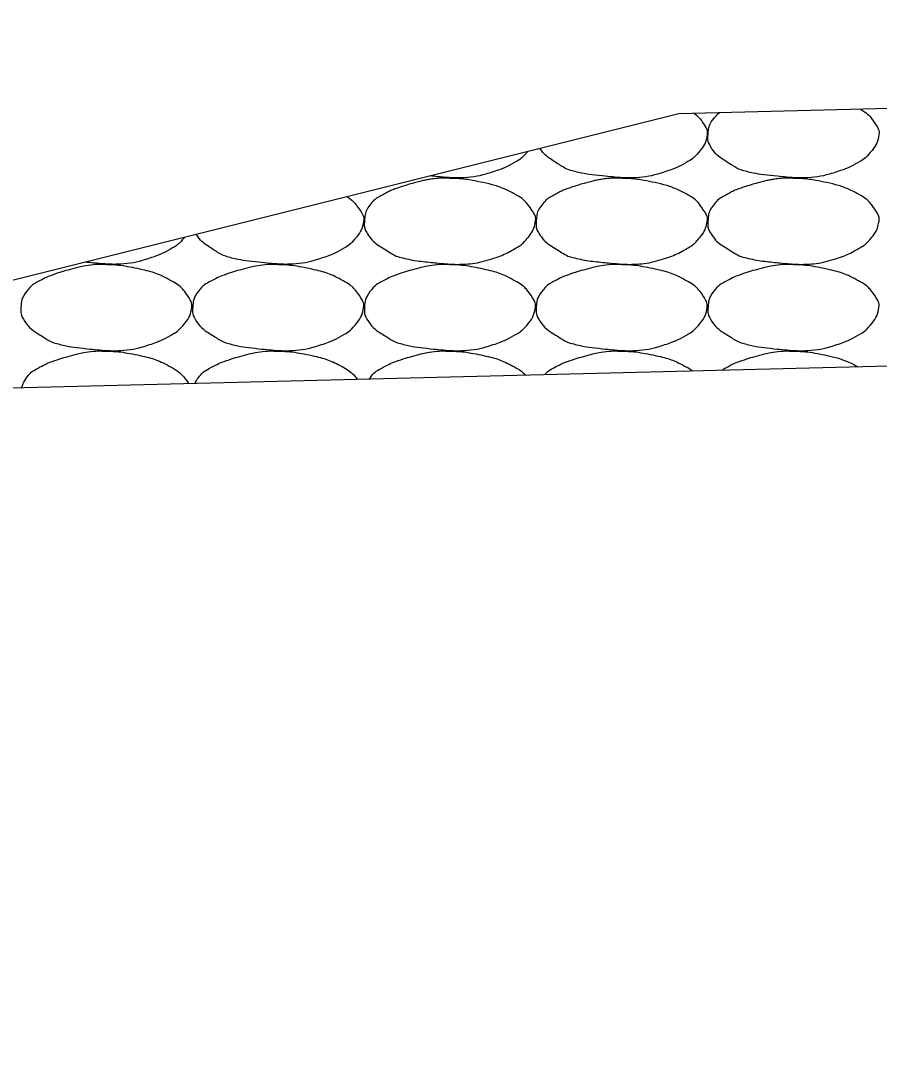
# Model space of a CAD drawing. Extents: x 1671357 to 13005564, y 567358 to 14261451.
# Drawn here: x 12758439.677 to 12758442.19, y 14259899.701 to 14259902.701 of the extents above; entities that cross this region are included whole.
import ezdxf

# ---------------------------------------------------------------- set-up
doc = ezdxf.new("R2010")
doc.units = 0
doc.layers.add('Default', color=7, linetype='Continuous')
doc.layers.add('R_Draft', color=7, linetype='Continuous')

msp = doc.modelspace()

# ---------------------------------------------------------------- linework, layer by layer
at = {"layer": 'Default'}
for p, q in [((12758441.6027, 14259902.4289), (12758471.6055, 14259903.1779)), ((12758438.2562, 14259901.592), (12758474.3445, 14259902.4929)), ((12758430.693, 14259899.7007), (12758441.6027, 14259902.4289))]:
    msp.add_line(p, q, dxfattribs=at)
at = {"layer": 'R_Draft'}
for points in [[(12758442.1336, 14259902.4421), (12758442.1528, 14259902.4306), (12758442.1666, 14259902.4155), (12758442.1863, 14259902.3858), (12758442.1897, 14259902.3749), (12758442.1846, 14259902.3465), (12758442.1748, 14259902.3279), (12758442.1506, 14259902.3008), (12758442.1414, 14259902.2938), (12758442.1098, 14259902.2758), (12758442.09, 14259902.2662), (12758442.0396, 14259902.2503), (12758442.0112, 14259902.2431), (12758441.9673, 14259902.2404), (12758441.9526, 14259902.2403), (12758441.9159, 14259902.2428), (12758441.894, 14259902.2449), (12758441.8477, 14259902.25), (12758441.8238, 14259902.2538), (12758441.7803, 14259902.2638), (12758441.7635, 14259902.2743), (12758441.7261, 14259902.2978), (12758441.7099, 14259902.3099), (12758441.6887, 14259902.3423), (12758441.6873, 14259902.3541), (12758441.6889, 14259902.3815), (12758441.6923, 14259902.3979), (12758441.7097, 14259902.421), (12758441.7158, 14259902.4269), (12758441.7222, 14259902.4319)], [(12758441.648, 14259902.43), (12758441.6591, 14259902.4205), (12758441.6684, 14259902.4091), (12758441.6839, 14259902.3858), (12758441.6873, 14259902.3749), (12758441.6822, 14259902.3465), (12758441.6724, 14259902.3279), (12758441.6482, 14259902.3008), (12758441.6389, 14259902.2938), (12758441.6074, 14259902.2758), (12758441.5875, 14259902.2662), (12758441.5372, 14259902.2503), (12758441.5088, 14259902.2431), (12758441.4649, 14259902.2404), (12758441.4502, 14259902.2403), (12758441.4135, 14259902.2428), (12758441.3915, 14259902.2449), (12758441.3453, 14259902.25), (12758441.3214, 14259902.2538), (12758441.2779, 14259902.2638), (12758441.2611, 14259902.2743), (12758441.2249, 14259902.2969), (12758441.2096, 14259902.3083), (12758441.1963, 14259902.3273)], [(12758441.1612, 14259902.3185), (12758441.1593, 14259902.3161), (12758441.1573, 14259902.3137), (12758441.1458, 14259902.3008), (12758441.1365, 14259902.2938), (12758441.105, 14259902.2758), (12758441.0851, 14259902.2662), (12758441.0347, 14259902.2503), (12758441.0064, 14259902.2431), (12758440.9625, 14259902.2404), (12758440.9478, 14259902.2403), (12758440.9133, 14259902.2426), (12758440.8935, 14259902.2445), (12758440.8737, 14259902.2466)], [(12758440.9331, 14259902.2387), (12758440.9624, 14259902.2391), (12758440.9918, 14259902.2347), (12758441.0211, 14259902.2287), (12758441.0569, 14259902.2214), (12758441.0899, 14259902.2105), (12758441.1231, 14259902.1927), (12758441.1453, 14259902.1809), (12758441.1605, 14259902.1648), (12758441.1752, 14259902.1427), (12758441.1815, 14259902.1332), (12758441.1849, 14259902.1223), (12758441.1832, 14259902.1127), (12758441.1798, 14259902.0939), (12758441.17, 14259902.0753), (12758441.1552, 14259902.0587), (12758441.1458, 14259902.0482), (12758441.1365, 14259902.0412), (12758441.1251, 14259902.0347), (12758441.105, 14259902.0232), (12758441.0851, 14259902.0136), (12758441.0631, 14259902.0067), (12758441.0347, 14259901.9977), (12758441.0064, 14259901.9905), (12758440.9771, 14259901.9887), (12758440.9625, 14259901.9878), (12758440.9478, 14259901.9877), (12758440.9331, 14259901.9887), (12758440.9111, 14259901.9902), (12758440.8891, 14259901.9923), (12758440.8671, 14259901.9947), (12758440.8429, 14259901.9974), (12758440.819, 14259902.0012), (12758440.7951, 14259902.0067), (12758440.7755, 14259902.0112), (12758440.7586, 14259902.0217), (12758440.7411, 14259902.0327), (12758440.7212, 14259902.0452), (12758440.7051, 14259902.0573), (12758440.6911, 14259902.0787), (12758440.6839, 14259902.0897), (12758440.6825, 14259902.1015), (12758440.6831, 14259902.1127), (12758440.684, 14259902.1289), (12758440.6875, 14259902.1453), (12758440.6991, 14259902.1607), (12758440.7109, 14259902.1763), (12758440.7237, 14259902.1847), (12758440.7391, 14259902.1927), (12758440.7523, 14259902.1996), (12758440.7652, 14259902.206), (12758440.7791, 14259902.2107), (12758440.799, 14259902.2174), (12758440.8188, 14259902.2234), (12758440.8391, 14259902.2287), (12758440.8517, 14259902.232), (12758440.8643, 14259902.2347), (12758440.8771, 14259902.2367), (12758440.8957, 14259902.2396), (12758440.9146, 14259902.2403), (12758440.9331, 14259902.2387)], [(12758441.4355, 14259902.2387), (12758441.4648, 14259902.2391), (12758441.4942, 14259902.2347), (12758441.5236, 14259902.2287), (12758441.5594, 14259902.2214), (12758441.5924, 14259902.2105), (12758441.6256, 14259902.1927), (12758441.6477, 14259902.1809), (12758441.6629, 14259902.1648), (12758441.6776, 14259902.1427), (12758441.6839, 14259902.1332), (12758441.6873, 14259902.1223), (12758441.6856, 14259902.1127), (12758441.6822, 14259902.0939), (12758441.6724, 14259902.0753), (12758441.6576, 14259902.0587), (12758441.6482, 14259902.0482), (12758441.6389, 14259902.0412), (12758441.6276, 14259902.0347), (12758441.6074, 14259902.0232), (12758441.5875, 14259902.0136), (12758441.5656, 14259902.0067), (12758441.5372, 14259901.9977), (12758441.5088, 14259901.9905), (12758441.4796, 14259901.9887), (12758441.4649, 14259901.9878), (12758441.4502, 14259901.9877), (12758441.4355, 14259901.9887), (12758441.4135, 14259901.9902), (12758441.3915, 14259901.9923), (12758441.3695, 14259901.9947), (12758441.3453, 14259901.9974), (12758441.3214, 14259902.0012), (12758441.2975, 14259902.0067), (12758441.2779, 14259902.0112), (12758441.2611, 14259902.0217), (12758441.2435, 14259902.0327), (12758441.2237, 14259902.0452), (12758441.2075, 14259902.0573), (12758441.1935, 14259902.0787), (12758441.1863, 14259902.0897), (12758441.1849, 14259902.1015), (12758441.1855, 14259902.1127), (12758441.1865, 14259902.1289), (12758441.1899, 14259902.1453), (12758441.2015, 14259902.1607), (12758441.2133, 14259902.1763), (12758441.2262, 14259902.1847), (12758441.2415, 14259902.1927), (12758441.2547, 14259902.1996), (12758441.2676, 14259902.206), (12758441.2815, 14259902.2107), (12758441.3014, 14259902.2174), (12758441.3212, 14259902.2234), (12758441.3415, 14259902.2287), (12758441.3541, 14259902.232), (12758441.3667, 14259902.2347), (12758441.3795, 14259902.2367), (12758441.3981, 14259902.2396), (12758441.417, 14259902.2403), (12758441.4355, 14259902.2387)], [(12758441.938, 14259902.2387), (12758441.9673, 14259902.2391), (12758441.9967, 14259902.2347), (12758442.026, 14259902.2287), (12758442.0618, 14259902.2214), (12758442.0948, 14259902.2105), (12758442.128, 14259902.1927), (12758442.1501, 14259902.1809), (12758442.1653, 14259902.1648), (12758442.18, 14259902.1427), (12758442.1863, 14259902.1332), (12758442.1897, 14259902.1223), (12758442.188, 14259902.1127), (12758442.1846, 14259902.0939), (12758442.1748, 14259902.0753), (12758442.16, 14259902.0587), (12758442.1506, 14259902.0482), (12758442.1414, 14259902.0412), (12758442.13, 14259902.0347), (12758442.1098, 14259902.0232), (12758442.09, 14259902.0136), (12758442.068, 14259902.0067), (12758442.0396, 14259901.9977), (12758442.0112, 14259901.9905), (12758441.982, 14259901.9887), (12758441.9673, 14259901.9878), (12758441.9526, 14259901.9877), (12758441.938, 14259901.9887), (12758441.9159, 14259901.9902), (12758441.894, 14259901.9923), (12758441.872, 14259901.9947), (12758441.8477, 14259901.9974), (12758441.8238, 14259902.0012), (12758441.8, 14259902.0067), (12758441.7803, 14259902.0112), (12758441.7635, 14259902.0217), (12758441.7459, 14259902.0327), (12758441.7261, 14259902.0452), (12758441.7099, 14259902.0573), (12758441.6959, 14259902.0787), (12758441.6887, 14259902.0897), (12758441.6873, 14259902.1015), (12758441.6879, 14259902.1127), (12758441.6889, 14259902.1289), (12758441.6923, 14259902.1453), (12758441.7039, 14259902.1607), (12758441.7157, 14259902.1763), (12758441.7286, 14259902.1847), (12758441.7439, 14259902.1927), (12758441.7571, 14259902.1996), (12758441.77, 14259902.206), (12758441.784, 14259902.2107), (12758441.8038, 14259902.2174), (12758441.8237, 14259902.2234), (12758441.844, 14259902.2287), (12758441.8565, 14259902.232), (12758441.8691, 14259902.2347), (12758441.882, 14259902.2367), (12758441.9005, 14259902.2396), (12758441.9194, 14259902.2403), (12758441.938, 14259902.2387)], [(12758440.6318, 14259902.1861), (12758440.6482, 14259902.175), (12758440.6606, 14259902.1609), (12758440.6791, 14259902.1332), (12758440.6825, 14259902.1223), (12758440.6774, 14259902.0939), (12758440.6676, 14259902.0753), (12758440.6434, 14259902.0482), (12758440.6341, 14259902.0412), (12758440.6026, 14259902.0232), (12758440.5827, 14259902.0136), (12758440.5323, 14259901.9977), (12758440.504, 14259901.9905), (12758440.4601, 14259901.9878), (12758440.4453, 14259901.9877), (12758440.4087, 14259901.9902), (12758440.3867, 14259901.9923), (12758440.3405, 14259901.9974), (12758440.3166, 14259902.0012), (12758440.2731, 14259902.0112), (12758440.2562, 14259902.0217), (12758440.2197, 14259902.0446), (12758440.2042, 14259902.0562), (12758440.1907, 14259902.0758)], [(12758440.1576, 14259902.0675), (12758440.1553, 14259902.0645), (12758440.1529, 14259902.0616), (12758440.1409, 14259902.0482), (12758440.1317, 14259902.0412), (12758440.1002, 14259902.0232), (12758440.0803, 14259902.0136), (12758440.0299, 14259901.9977), (12758440.0016, 14259901.9905), (12758439.9576, 14259901.9878), (12758439.9429, 14259901.9877), (12758439.9072, 14259901.9901), (12758439.8862, 14259901.9921), (12758439.8652, 14259901.9944)], [(12758439.9283, 14259901.9861), (12758439.9576, 14259901.9865), (12758439.987, 14259901.9821), (12758440.0521, 14259901.9688), (12758440.0851, 14259901.9579), (12758440.1405, 14259901.9282), (12758440.1556, 14259901.9122), (12758440.1766, 14259901.8806), (12758440.18, 14259901.8697), (12758440.1749, 14259901.8413), (12758440.1652, 14259901.8227), (12758440.1409, 14259901.7956), (12758440.1317, 14259901.7886), (12758440.1002, 14259901.7706), (12758440.0803, 14259901.761), (12758440.0299, 14259901.7451), (12758440.0016, 14259901.7379), (12758439.9576, 14259901.7352), (12758439.9429, 14259901.7351), (12758439.9063, 14259901.7376), (12758439.8843, 14259901.7397), (12758439.8381, 14259901.7448), (12758439.8142, 14259901.7486), (12758439.7707, 14259901.7586), (12758439.7538, 14259901.7691), (12758439.7164, 14259901.7926), (12758439.7003, 14259901.8047), (12758439.6791, 14259901.8371), (12758439.6776, 14259901.8489), (12758439.6792, 14259901.8763), (12758439.6826, 14259901.8927), (12758439.7061, 14259901.9237), (12758439.7189, 14259901.9321), (12758439.7474, 14259901.947), (12758439.7604, 14259901.9534), (12758439.7942, 14259901.9648), (12758439.814, 14259901.9708), (12758439.8469, 14259901.9794), (12758439.8594, 14259901.9821), (12758439.8908, 14259901.987), (12758439.9097, 14259901.9877), (12758439.9283, 14259901.9861)], [(12758440.4307, 14259901.9861), (12758440.46, 14259901.9865), (12758440.4894, 14259901.9821), (12758440.5545, 14259901.9688), (12758440.5875, 14259901.9579), (12758440.6429, 14259901.9282), (12758440.658, 14259901.9122), (12758440.6791, 14259901.8806), (12758440.6825, 14259901.8697), (12758440.6774, 14259901.8413), (12758440.6676, 14259901.8227), (12758440.6434, 14259901.7956), (12758440.6341, 14259901.7886), (12758440.6026, 14259901.7706), (12758440.5827, 14259901.761), (12758440.5323, 14259901.7451), (12758440.504, 14259901.7379), (12758440.4601, 14259901.7352), (12758440.4453, 14259901.7351), (12758440.4087, 14259901.7376), (12758440.3867, 14259901.7397), (12758440.3405, 14259901.7448), (12758440.3166, 14259901.7486), (12758440.2731, 14259901.7586), (12758440.2562, 14259901.7691), (12758440.2188, 14259901.7926), (12758440.2027, 14259901.8047), (12758440.1815, 14259901.8371), (12758440.18, 14259901.8489), (12758440.1816, 14259901.8763), (12758440.185, 14259901.8927), (12758440.2085, 14259901.9237), (12758440.2213, 14259901.9321), (12758440.2499, 14259901.947), (12758440.2628, 14259901.9534), (12758440.2966, 14259901.9648), (12758440.3164, 14259901.9708), (12758440.3493, 14259901.9794), (12758440.3619, 14259901.9821), (12758440.3932, 14259901.987), (12758440.4122, 14259901.9877), (12758440.4307, 14259901.9861)], [(12758440.9331, 14259901.9861), (12758440.9624, 14259901.9865), (12758440.9918, 14259901.9821), (12758441.0569, 14259901.9688), (12758441.0899, 14259901.9579), (12758441.1453, 14259901.9282), (12758441.1605, 14259901.9122), (12758441.1815, 14259901.8806), (12758441.1849, 14259901.8697), (12758441.1798, 14259901.8413), (12758441.17, 14259901.8227), (12758441.1458, 14259901.7956), (12758441.1365, 14259901.7886), (12758441.105, 14259901.7706), (12758441.0851, 14259901.761), (12758441.0347, 14259901.7451), (12758441.0064, 14259901.7379), (12758440.9625, 14259901.7352), (12758440.9478, 14259901.7351), (12758440.9111, 14259901.7376), (12758440.8891, 14259901.7397), (12758440.8429, 14259901.7448), (12758440.819, 14259901.7486), (12758440.7755, 14259901.7586), (12758440.7586, 14259901.7691), (12758440.7212, 14259901.7926), (12758440.7051, 14259901.8047), (12758440.6839, 14259901.8371), (12758440.6825, 14259901.8489), (12758440.684, 14259901.8763), (12758440.6875, 14259901.8927), (12758440.7109, 14259901.9237), (12758440.7237, 14259901.9321), (12758440.7523, 14259901.947), (12758440.7652, 14259901.9534), (12758440.799, 14259901.9648), (12758440.8188, 14259901.9708), (12758440.8517, 14259901.9794), (12758440.8643, 14259901.9821), (12758440.8957, 14259901.987), (12758440.9146, 14259901.9877), (12758440.9331, 14259901.9861)], [(12758441.4355, 14259901.9861), (12758441.4648, 14259901.9865), (12758441.4942, 14259901.9821), (12758441.5594, 14259901.9688), (12758441.5924, 14259901.9579), (12758441.6477, 14259901.9282), (12758441.6629, 14259901.9122), (12758441.6839, 14259901.8806), (12758441.6873, 14259901.8697), (12758441.6822, 14259901.8413), (12758441.6724, 14259901.8227), (12758441.6482, 14259901.7956), (12758441.6389, 14259901.7886), (12758441.6074, 14259901.7706), (12758441.5875, 14259901.761), (12758441.5372, 14259901.7451), (12758441.5088, 14259901.7379), (12758441.4649, 14259901.7352), (12758441.4502, 14259901.7351), (12758441.4135, 14259901.7376), (12758441.3915, 14259901.7397), (12758441.3453, 14259901.7448), (12758441.3214, 14259901.7486), (12758441.2779, 14259901.7586), (12758441.2611, 14259901.7691), (12758441.2237, 14259901.7926), (12758441.2075, 14259901.8047), (12758441.1863, 14259901.8371), (12758441.1849, 14259901.8489), (12758441.1865, 14259901.8763), (12758441.1899, 14259901.8927), (12758441.2133, 14259901.9237), (12758441.2262, 14259901.9321), (12758441.2547, 14259901.947), (12758441.2676, 14259901.9534), (12758441.3014, 14259901.9648), (12758441.3212, 14259901.9708), (12758441.3541, 14259901.9794), (12758441.3667, 14259901.9821), (12758441.3981, 14259901.987), (12758441.417, 14259901.9877), (12758441.4355, 14259901.9861)], [(12758441.938, 14259901.9861), (12758441.9673, 14259901.9865), (12758441.9967, 14259901.9821), (12758442.0618, 14259901.9688), (12758442.0948, 14259901.9579), (12758442.1501, 14259901.9282), (12758442.1653, 14259901.9122), (12758442.1863, 14259901.8806), (12758442.1897, 14259901.8697), (12758442.1846, 14259901.8413), (12758442.1748, 14259901.8227), (12758442.1506, 14259901.7956), (12758442.1414, 14259901.7886), (12758442.1098, 14259901.7706), (12758442.09, 14259901.761), (12758442.0396, 14259901.7451), (12758442.0112, 14259901.7379), (12758441.9673, 14259901.7352), (12758441.9526, 14259901.7351), (12758441.9159, 14259901.7376), (12758441.894, 14259901.7397), (12758441.8477, 14259901.7448), (12758441.8238, 14259901.7486), (12758441.7803, 14259901.7586), (12758441.7635, 14259901.7691), (12758441.7261, 14259901.7926), (12758441.7099, 14259901.8047), (12758441.6887, 14259901.8371), (12758441.6873, 14259901.8489), (12758441.6889, 14259901.8763), (12758441.6923, 14259901.8927), (12758441.7157, 14259901.9237), (12758441.7286, 14259901.9321), (12758441.7571, 14259901.947), (12758441.77, 14259901.9534), (12758441.8038, 14259901.9648), (12758441.8237, 14259901.9708), (12758441.8565, 14259901.9794), (12758441.8691, 14259901.9821), (12758441.9005, 14259901.987), (12758441.9194, 14259901.9877), (12758441.938, 14259901.9861)], [(12758439.6811, 14259901.6276), (12758439.6834, 14259901.6371), (12758439.6874, 14259901.6465), (12758439.7061, 14259901.6711), (12758439.7189, 14259901.6795), (12758439.7474, 14259901.6944), (12758439.7604, 14259901.7008), (12758439.7942, 14259901.7122), (12758439.814, 14259901.7182), (12758439.8469, 14259901.7268), (12758439.8594, 14259901.7295), (12758439.8908, 14259901.7344), (12758439.9097, 14259901.7351), (12758439.9283, 14259901.7335)], [(12758439.9283, 14259901.7335), (12758439.9576, 14259901.7339), (12758439.987, 14259901.7295), (12758440.0521, 14259901.7162), (12758440.0851, 14259901.7053), (12758440.1397, 14259901.6761), (12758440.1546, 14259901.6607), (12758440.1688, 14259901.6398)], [(12758440.1878, 14259901.6403), (12758440.19, 14259901.6454), (12758440.1929, 14259901.6505), (12758440.2085, 14259901.6711), (12758440.2213, 14259901.6795), (12758440.2499, 14259901.6944), (12758440.2628, 14259901.7008), (12758440.2966, 14259901.7122), (12758440.3164, 14259901.7182), (12758440.3493, 14259901.7268), (12758440.3619, 14259901.7295), (12758440.3932, 14259901.7344), (12758440.4122, 14259901.7351), (12758440.4307, 14259901.7335)], [(12758440.4307, 14259901.7335), (12758440.46, 14259901.7339), (12758440.4894, 14259901.7295), (12758440.5545, 14259901.7162), (12758440.5875, 14259901.7053), (12758440.6377, 14259901.6784), (12758440.6505, 14259901.6669), (12758440.6622, 14259901.6521)], [(12758440.6973, 14259901.653), (12758440.6979, 14259901.6538), (12758440.6985, 14259901.6547), (12758440.7109, 14259901.6711), (12758440.7237, 14259901.6795), (12758440.7523, 14259901.6944), (12758440.7652, 14259901.7008), (12758440.799, 14259901.7122), (12758440.8188, 14259901.7182), (12758440.8517, 14259901.7268), (12758440.8643, 14259901.7295), (12758440.8957, 14259901.7344), (12758440.9146, 14259901.7351), (12758440.9331, 14259901.7335)], [(12758440.9331, 14259901.7335), (12758440.9624, 14259901.7339), (12758440.9918, 14259901.7295), (12758441.0569, 14259901.7162), (12758441.0899, 14259901.7053), (12758441.1351, 14259901.6811), (12758441.145, 14259901.6735), (12758441.1539, 14259901.6644)], [(12758441.2104, 14259901.6658), (12758441.2198, 14259901.6752), (12758441.2299, 14259901.6815), (12758441.2547, 14259901.6944), (12758441.2676, 14259901.7008), (12758441.3014, 14259901.7122), (12758441.3212, 14259901.7182), (12758441.3541, 14259901.7268), (12758441.3667, 14259901.7295), (12758441.3981, 14259901.7344), (12758441.417, 14259901.7351), (12758441.4355, 14259901.7335)], [(12758441.4355, 14259901.7335), (12758441.4648, 14259901.7339), (12758441.4942, 14259901.7295), (12758441.5594, 14259901.7162), (12758441.5924, 14259901.7053), (12758441.6317, 14259901.6842), (12758441.6374, 14259901.6806), (12758441.6426, 14259901.6766)], [(12758441.7287, 14259901.6787), (12758441.7336, 14259901.6819), (12758441.7386, 14259901.6847), (12758441.7571, 14259901.6944), (12758441.77, 14259901.7008), (12758441.8038, 14259901.7122), (12758441.8237, 14259901.7182), (12758441.8565, 14259901.7268), (12758441.8691, 14259901.7295), (12758441.9005, 14259901.7344), (12758441.9194, 14259901.7351), (12758441.938, 14259901.7335)], [(12758441.938, 14259901.7335), (12758441.9673, 14259901.7339), (12758441.9967, 14259901.7295), (12758442.061, 14259901.7164), (12758442.0934, 14259901.7058), (12758442.1259, 14259901.6886)]]:
    msp.add_open_spline(points, degree=3, dxfattribs=at)

doc.saveas('drawing.dxf')
